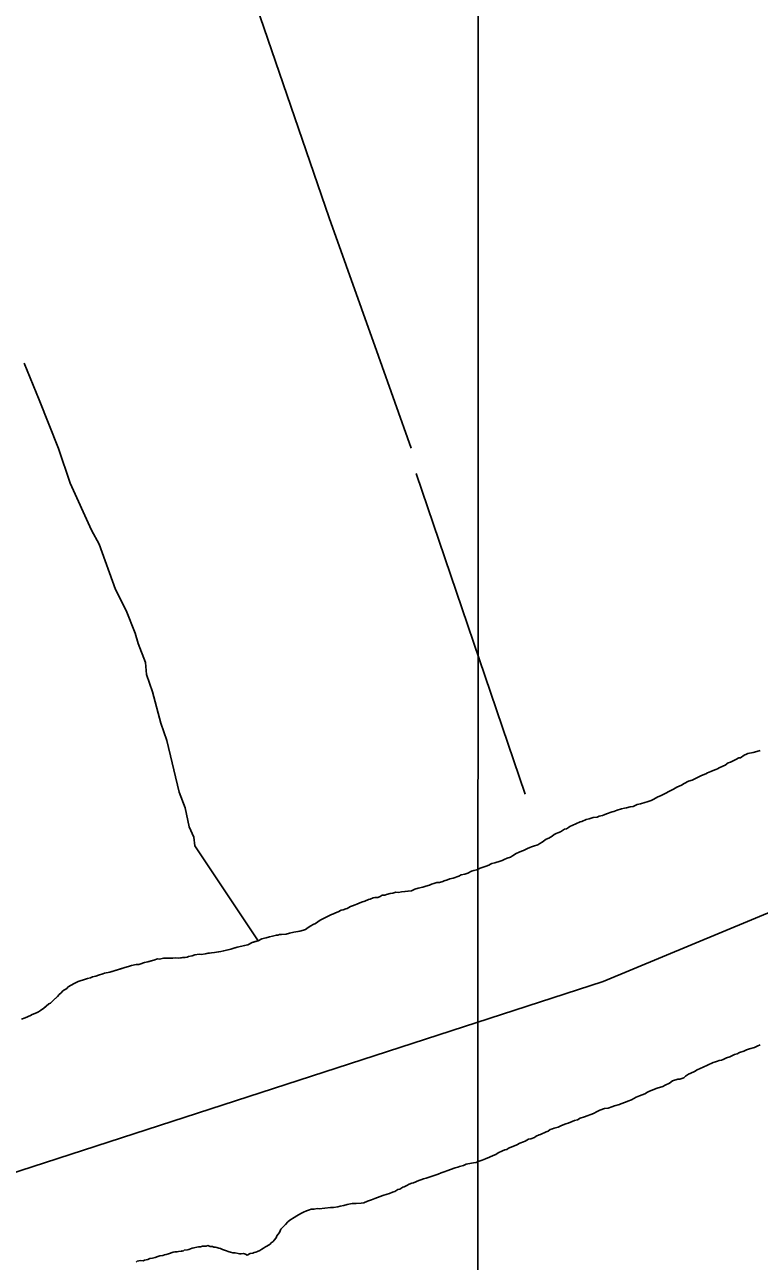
# Model space of a CAD drawing. Extents: x 3263578 to 3301413, y 764927 to 798602.
# Drawn here: x 3270054 to 3270541, y 791872 to 792691 of the extents above; entities that cross this region are included whole.
import ezdxf

# ---------------------------------------------------------------- set-up
doc = ezdxf.new("R2010")
doc.units = 0
for name, color, linetype in [('V-GRID-MAJR', 7, 'Continuous'), ('V-SITE-VEGE', 7, 'Continuous'), ('V-TOPO-SHOR', 7, 'Continuous')]:
    doc.layers.add(name, color=color, linetype=linetype)

msp = doc.modelspace()

# ---------------------------------------------------------------- linework, layer by layer
at = {"layer": 'V-GRID-MAJR'}
msp.add_spline([(3270349.27, 775829.63), (3270351.04, 781890.58), (3270352.8, 787952.61), (3270354.56, 794014.68), (3270354.56, 794015.72)], degree=3, dxfattribs=at)
at = {"layer": 'V-SITE-VEGE'}
for p, q in [((3270053.47, 792467.17), (3270063.42, 792442.93)), ((3270063.42, 792442.93), (3270076.31, 792410.63)), ((3270076.31, 792410.63), (3270084.07, 792387.64)), ((3270084.07, 792387.64), (3270098.14, 792356.4)), ((3270098.14, 792356.4), (3270103.27, 792347.1)), ((3270103.27, 792347.1), (3270114.04, 792317.17)), ((3270114.04, 792317.17), (3270121.17, 792303.24)), ((3270121.17, 792303.24), (3270127.11, 792288.25)), ((3270127.11, 792288.25), (3270128.99, 792281.37)), ((3270128.99, 792281.37), (3270133.93, 792268.69)), ((3270133.93, 792268.69), (3270134.62, 792260.76)), ((3270134.62, 792260.76), (3270138.5, 792249.26)), ((3270138.5, 792249.26), (3270144.14, 792228.64)), ((3270144.14, 792228.64), (3270148.02, 792217.15)), ((3270148.02, 792217.15), (3270156.28, 792182.85)), ((3270156.28, 792182.85), (3270160.22, 792172.48)), ((3270160.22, 792172.48), (3270162.92, 792159.92)), ((3270162.92, 792159.92), (3270165.92, 792152.99)), ((3270165.92, 792152.99), (3270166.74, 792147.3)), ((3270166.74, 792147.3), (3270208.59, 792084.38)), ((3270194.63, 792080.06), (3270190.5, 792078.77)), ((3270197.71, 792080.66), (3270194.63, 792080.06)), ((3270201.84, 792081.7), (3270197.71, 792080.66)), ((3270204.71, 792083.07), (3270201.84, 792081.7)), ((3270208.59, 792084.38), (3270204.71, 792083.07)), ((3270139.52, 792071.4), (3270135.4, 792070.36)), ((3270141.86, 792072.29), (3270139.52, 792071.4)), ((3270143.13, 792072.22), (3270141.86, 792072.29)), ((3270145.96, 792072.83), (3270143.13, 792072.22)), ((3270147.73, 792072.73), (3270145.96, 792072.83)), ((3270150.53, 792072.83), (3270147.73, 792072.73)), ((3270152.05, 792072.75), (3270150.53, 792072.83)), ((3270153.58, 792072.91), (3270152.05, 792072.75)), ((3270155.61, 792072.8), (3270153.58, 792072.91)), ((3270160.21, 792073.31), (3270155.61, 792072.8)), ((3270161.49, 792073.5), (3270160.21, 792073.31)), ((3270162.53, 792073.95), (3270161.49, 792073.5)), ((3270164.84, 792074.33), (3270162.53, 792073.95)), ((3270166.66, 792074.99), (3270164.84, 792074.33)), ((3270169.47, 792075.35), (3270166.66, 792074.99)), ((3270170.99, 792075.26), (3270169.47, 792075.35)), ((3270173.55, 792075.63), (3270170.99, 792075.26)), ((3270177.66, 792076.42), (3270173.55, 792075.63)), ((3270179.7, 792076.56), (3270177.66, 792076.42)), ((3270183.8, 792077.1), (3270179.7, 792076.56)), ((3270185.86, 792077.75), (3270183.8, 792077.1)), ((3270190.5, 792078.77), (3270185.86, 792077.75)), ((3270110.38, 792063.6), (3270106.78, 792062.78)), ((3270120.21, 792066.62), (3270110.38, 792063.6)), ((3270122.78, 792067.24), (3270120.21, 792066.62)), ((3270124.6, 792067.9), (3270122.78, 792067.24)), ((3270127.68, 792068.49), (3270124.6, 792067.9)), ((3270129.46, 792068.65), (3270127.68, 792068.49)), ((3270133.35, 792069.96), (3270129.46, 792068.65)), ((3270135.4, 792070.36), (3270133.35, 792069.96)), ((3270086.59, 792056.01), (3270082.65, 792053.69)), ((3270089.21, 792057.39), (3270086.59, 792056.01)), ((3270093.6, 792058.67), (3270089.21, 792057.39)), ((3270095.41, 792059.34), (3270093.6, 792058.67)), ((3270097.47, 792059.73), (3270095.41, 792059.34)), ((3270098.77, 792060.42), (3270097.47, 792059.73)), ((3270101.08, 792060.8), (3270098.77, 792060.42)), ((3270102.9, 792061.47), (3270101.08, 792060.8)), ((3270105.74, 792062.33), (3270102.9, 792061.47)), ((3270106.78, 792062.78), (3270105.74, 792062.33)), ((3270075.7, 792047.46), (3270072.23, 792044.35)), ((3270076.79, 792048.67), (3270075.7, 792047.46)), ((3270078.12, 792049.87), (3270076.79, 792048.67)), ((3270079.21, 792051.08), (3270078.12, 792049.87)), ((3270081.84, 792052.71), (3270079.21, 792051.08)), ((3270082.65, 792053.69), (3270081.84, 792052.71)), ((3270066.63, 792039.57), (3270064.27, 792038.18)), ((3270069.84, 792042.45), (3270066.63, 792039.57)), ((3270070.88, 792042.9), (3270069.84, 792042.45)), ((3270072.23, 792044.35), (3270070.88, 792042.9)), ((3270054.08, 792033.15), (3270051.75, 792032.26)), ((3270057.73, 792034.72), (3270054.08, 792033.15)), ((3270058.78, 792035.43), (3270057.73, 792034.72)), ((3270061.64, 792036.54), (3270058.78, 792035.43)), ((3270062.95, 792037.24), (3270061.64, 792036.54)), ((3270064.27, 792038.18), (3270062.95, 792037.24))]:
    msp.add_line(p, q, dxfattribs=at)
at = {"layer": 'V-TOPO-SHOR'}
msp.add_line((3270313.33, 792393.89), (3270385.62, 792181.48), dxfattribs=at)
for points in [[(3267733.94, 791465.75), (3268645.44, 791590.23), (3269537.76, 791765.46), (3270437.3, 792057.26), (3270945.85, 792268.71), (3271029.81, 792306.84), (3271663.11, 792687.55), (3272051.73, 792950.38), (3272121.3, 793007.25), (3272778.62, 793607.88), (3273291.83, 794015.94)], [(3270164.23, 792830), (3270255.72, 792563.36), (3270288.48, 792471.85), (3270309.94, 792410.83)], [(3270506.4, 792195.59), (3270508.73, 792196.48), (3270510.29, 792197.16), (3270511.85, 792197.83), (3270513.15, 792198.27), (3270514.2, 792198.97), (3270516.55, 792200.11), (3270518.12, 792200.79), (3270520.23, 792202.2), (3270521.77, 792202.62), (3270523.87, 792203.78), (3270525.18, 792204.47), (3270527.27, 792205.63), (3270528.29, 792205.57), (3270530.66, 792207.22), (3270532.23, 792207.9), (3270533.27, 792208.35), (3270536.62, 792209.18), (3270539.19, 792209.8), (3270541.26, 792210.45)], [(3270319.83, 792120.45), (3270322.15, 792121.09), (3270323.46, 792121.78), (3270325.01, 792122.2), (3270327.08, 792122.85), (3270328.86, 792123.01), (3270330.93, 792123.66), (3270331.98, 792124.11), (3270334.04, 792124.76), (3270335.6, 792125.43), (3270337.91, 792125.81), (3270341.54, 792127.14), (3270343.12, 792128.07), (3270345.68, 792128.44), (3270347.49, 792129.1), (3270350.11, 792130.48), (3270351.66, 792130.9), (3270353.46, 792131.32), (3270354.77, 792132), (3270355.81, 792132.46), (3270358.4, 792133.33), (3270359.69, 792133.77), (3270361.51, 792134.43), (3270362.56, 792135.13), (3270363.6, 792135.58), (3270365.4, 792135.99), (3270366.7, 792136.43), (3270367.73, 792136.63), (3270370.31, 792137.5), (3270371.62, 792138.19), (3270373.71, 792139.09), (3270375.77, 792139.74), (3270377.1, 792140.69), (3270379.71, 792142.07), (3270381.54, 792142.98), (3270383.1, 792143.66), (3270384.4, 792144.1), (3270385.71, 792144.79), (3270387.02, 792145.48), (3270388.58, 792146.16), (3270389.87, 792146.59), (3270391.17, 792147.03), (3270394.01, 792147.89), (3270395.33, 792148.84), (3270396.91, 792149.77), (3270399.55, 792151.65), (3270401.37, 792152.32), (3270403.47, 792153.72), (3270404.8, 792154.67), (3270406.11, 792155.36), (3270407.15, 792155.81), (3270408.96, 792156.47), (3270410.28, 792157.42), (3270411.61, 792158.36), (3270412.89, 792158.54), (3270414.21, 792159.49), (3270415.25, 792159.94), (3270417.08, 792160.85), (3270419.16, 792161.76), (3270422.03, 792163.12), (3270423.06, 792163.32), (3270425.93, 792164.69), (3270427.98, 792165.08), (3270429.28, 792165.52), (3270430.57, 792165.96), (3270433.39, 792166.31), (3270434.7, 792167), (3270436.75, 792167.4), (3270438.04, 792167.83), (3270439.6, 792168.51), (3270443.24, 792169.84), (3270444.26, 792170.03), (3270446.6, 792170.92), (3270449.44, 792171.78), (3270451.5, 792172.18), (3270452.78, 792172.36), (3270455.1, 792173), (3270457.15, 792173.39), (3270459.76, 792174.52), (3270462.08, 792175.15), (3270464.92, 792176.02), (3270466.47, 792176.44), (3270469.06, 792177.31), (3270470.88, 792178.23), (3270473.5, 792179.61), (3270475.32, 792180.27), (3270477.15, 792181.19), (3270479.24, 792182.34), (3270480.3, 792183.05), (3270481.61, 792183.74), (3270483.96, 792184.88), (3270486.05, 792186.04), (3270489.18, 792187.39), (3270491.02, 792188.56), (3270493.9, 792190.18), (3270496.22, 792190.81), (3270498.57, 792191.95), (3270501.96, 792193.55), (3270503.52, 792194.22), (3270505.34, 792194.89), (3270506.4, 792195.59)], [(3270129.46, 792068.65), (3270130.76, 792069.09), (3270133.35, 792069.96), (3270135.4, 792070.36), (3270137.72, 792070.99), (3270139.52, 792071.4), (3270141.86, 792072.29), (3270143.13, 792072.22), (3270145.96, 792072.83), (3270147.73, 792072.73), (3270150.53, 792072.83), (3270152.05, 792072.75), (3270153.58, 792072.91), (3270155.61, 792072.8), (3270158.43, 792073.16), (3270160.21, 792073.31), (3270161.49, 792073.5), (3270162.53, 792073.95), (3270164.84, 792074.33), (3270166.66, 792074.99), (3270169.47, 792075.35), (3270170.99, 792075.26), (3270173.55, 792075.63), (3270175.35, 792076.04), (3270177.66, 792076.42), (3270179.7, 792076.56), (3270182.26, 792076.93), (3270183.8, 792077.1), (3270185.86, 792077.75), (3270187.67, 792078.16), (3270190.5, 792078.77), (3270192.56, 792079.41), (3270194.63, 792080.06), (3270197.71, 792080.66), (3270199.51, 792081.07), (3270201.84, 792081.7), (3270204.71, 792083.07), (3270206.52, 792083.73), (3270208.59, 792084.38), (3270210.94, 792085.52), (3270212.74, 792085.93), (3270214.03, 792086.37), (3270216.1, 792087.02), (3270218.16, 792087.41), (3270220.73, 792088.03), (3270221.75, 792087.98), (3270222.79, 792088.43), (3270224.05, 792088.36), (3270227.12, 792088.7), (3270229.44, 792089.33), (3270232.27, 792089.94), (3270233.55, 792090.13), (3270235.1, 792090.55), (3270236.13, 792090.75), (3270238.7, 792091.37), (3270240, 792091.81), (3270240.8, 792092.52), (3270242.38, 792093.45), (3270243.43, 792094.16), (3270245, 792095.09), (3270246.57, 792095.76), (3270249.73, 792097.88), (3270251.56, 792098.79), (3270254.18, 792100.17), (3270255.49, 792100.86), (3270257.31, 792101.78), (3270258.61, 792102.22), (3270259.92, 792102.91), (3270261.73, 792103.57), (3270263.56, 792104.49), (3270264.86, 792104.92), (3270266.67, 792105.59), (3270267.7, 792105.78), (3270269.79, 792106.94), (3270271.09, 792107.38), (3270272.9, 792108.04), (3270273.95, 792108.49), (3270275.51, 792109.17), (3270277.07, 792109.84), (3270279.39, 792110.48), (3270281.74, 792111.62), (3270282.77, 792111.82), (3270284.85, 792112.72), (3270285.88, 792112.92), (3270287.92, 792113.06), (3270289.48, 792113.73), (3270290.79, 792114.43), (3270292.57, 792114.58), (3270293.62, 792115.03), (3270296.19, 792115.65), (3270297.98, 792115.81), (3270299.79, 792116.47), (3270301.57, 792116.38), (3270303.62, 792116.77), (3270305.91, 792116.9), (3270307.97, 792117.29), (3270310.26, 792117.42), (3270312.36, 792118.58), (3270314.68, 792119.21), (3270317.76, 792119.81), (3270319.83, 792120.45)], [(3270051.75, 792032.26), (3270054.08, 792033.15), (3270057.73, 792034.72), (3270058.78, 792035.43), (3270061.64, 792036.54), (3270062.95, 792037.24), (3270064.27, 792038.18), (3270066.63, 792039.57), (3270067.97, 792040.77), (3270069.84, 792042.45), (3270070.88, 792042.9), (3270072.23, 792044.35), (3270073.57, 792045.55), (3270075.7, 792047.46), (3270076.79, 792048.67), (3270078.12, 792049.87), (3270079.21, 792051.08), (3270081.84, 792052.71), (3270082.65, 792053.69), (3270085.02, 792055.08), (3270086.59, 792056.01), (3270089.21, 792057.39), (3270090.75, 792057.81), (3270093.6, 792058.67), (3270095.41, 792059.34), (3270097.47, 792059.73), (3270098.77, 792060.42), (3270101.08, 792060.8), (3270102.9, 792061.47), (3270105.74, 792062.33), (3270106.78, 792062.78), (3270107.81, 792062.98), (3270110.38, 792063.6), (3270112.45, 792064.25), (3270115.29, 792065.11), (3270116.84, 792065.53), (3270118.91, 792066.18), (3270120.21, 792066.62), (3270122.78, 792067.24), (3270124.6, 792067.9), (3270126.65, 792068.3), (3270127.68, 792068.49), (3270129.46, 792068.65)], [(3270541.39, 792015.43), (3270539.31, 792014.53), (3270537.48, 792013.61), (3270534.38, 792012.77), (3270532.31, 792012.12), (3270530.48, 792011.2), (3270527.64, 792010.34), (3270526.07, 792009.41), (3270524.27, 792009), (3270521.13, 792007.4), (3270519.06, 792006.75), (3270516.71, 792005.61), (3270515.67, 792005.16), (3270514.13, 792004.99), (3270513.09, 792004.54), (3270511.8, 792004.1), (3270510.25, 792003.67), (3270506.34, 792001.86), (3270503.47, 792000.49), (3270499.56, 791998.67), (3270497.73, 791997.76), (3270495.38, 791996.61), (3270493.82, 791995.94), (3270491.96, 791994.52), (3270490.64, 791993.57), (3270488.05, 791992.7), (3270486.77, 791992.51), (3270483.15, 791991.44)], [(3270483.15, 791991.44), (3270481.3, 791990.02), (3270478.43, 791988.65), (3270476.85, 791987.72), (3270472.98, 791986.66), (3270468.04, 791984.65), (3270466.73, 791983.96), (3270464.89, 791982.79), (3270461.26, 791981.46), (3270459.18, 791980.56), (3270456.04, 791978.95), (3270453.71, 791978.07), (3270452.15, 791977.39), (3270449.04, 791976.29), (3270448, 791975.84), (3270444.9, 791974.99), (3270443.08, 791974.33), (3270440.49, 791973.45), (3270438.19, 791973.07), (3270435.08, 791971.97), (3270433.25, 791971.06), (3270430.9, 791969.91), (3270429.08, 791969.25), (3270426.75, 791968.36), (3270424.93, 791967.7), (3270422.09, 791966.84), (3270420.25, 791965.67), (3270418.19, 791965.28), (3270416.63, 791964.6), (3270414.03, 791963.47), (3270412.48, 791963.05), (3270409.62, 791961.94), (3270407.53, 791960.78), (3270404.7, 791960.17), (3270403.66, 791959.72), (3270402.11, 791959.3), (3270400.77, 791958.1), (3270399.48, 791957.67), (3270398.17, 791956.97), (3270397.13, 791956.52), (3270395.82, 791955.83), (3270394.79, 791955.64), (3270392.97, 791954.72), (3270391.66, 791954.03), (3270389.32, 791953.14), (3270387.77, 791952.72), (3270385.68, 791951.56), (3270384.39, 791951.12), (3270382.05, 791950.24), (3270379.95, 791949.08), (3270376.31, 791947.5), (3270374.49, 791946.84), (3270373.42, 791945.88), (3270372.14, 791945.7), (3270370.58, 791945.02), (3270367.71, 791943.66), (3270366.14, 791942.72), (3270364.32, 791942.06), (3270361.97, 791940.92), (3270359.37, 791939.79), (3270357.03, 791938.9), (3270354.45, 791938.03), (3270353.14, 791937.34), (3270351.35, 791937.18), (3270350.07, 791937), (3270346.47, 791936.18), (3270344.64, 791935.27), (3270342.06, 791934.64), (3270341.02, 791934.19), (3270339.22, 791933.78), (3270336.11, 791932.68), (3270334.29, 791932.02), (3270331.96, 791931.13), (3270329.89, 791930.48), (3270327.81, 791929.58), (3270324.7, 791928.48), (3270322.63, 791927.83), (3270320.04, 791926.96), (3270318.24, 791926.55), (3270316.43, 791925.89), (3270315.13, 791925.45), (3270311.49, 791923.87), (3270310.46, 791923.67), (3270308.65, 791923.01), (3270307.07, 791922.08), (3270305.49, 791921.15), (3270304.47, 791920.95), (3270302.62, 791919.78), (3270301.08, 791919.36), (3270299.23, 791918.19), (3270297.69, 791917.77), (3270295.6, 791916.87), (3270294.06, 791916.44), (3270291.21, 791915.58), (3270289.4, 791914.92), (3270286.02, 791913.58), (3270283.69, 791912.69), (3270282.39, 791912.26), (3270281.1, 791911.82), (3270278.75, 791910.68), (3270276.96, 791910.52)], [(3270276.96, 791910.52), (3270273.64, 791910.19), (3270270.84, 791910.09), (3270267.5, 791909.51), (3270265.44, 791908.86), (3270262.87, 791908.5), (3270261.33, 791908.08), (3270258.5, 791907.47), (3270256.47, 791907.58), (3270252.88, 791907.01), (3270249.06, 791906.72), (3270247.79, 791906.78), (3270245.73, 791906.39), (3270243.71, 791906.5), (3270242.67, 791906.05), (3270240.6, 791905.4), (3270238.77, 791904.48), (3270236.94, 791903.57), (3270234.31, 791901.94), (3270232.48, 791901.02), (3270229.58, 791899.15), (3270228.25, 791897.95), (3270226.63, 791896.26), (3270225.28, 791894.81), (3270223.66, 791893.12), (3270222.78, 791890.88), (3270221.96, 791889.91), (3270220.88, 791888.7), (3270220.56, 791887.44), (3270219.21, 791885.99), (3270218.64, 791885.01), (3270217.32, 791884.06), (3270216.52, 791883.34), (3270214.41, 791881.94), (3270213.37, 791881.49), (3270212.05, 791880.54), (3270210.99, 791879.84), (3270209.68, 791879.15), (3270208.12, 791878.47), (3270207.08, 791878.02), (3270206.05, 791877.82), (3270205.01, 791877.37), (3270203.21, 791876.96), (3270201.38, 791876.05), (3270200.14, 791876.62), (3270198.89, 791876.95), (3270197.36, 791876.78), (3270196.34, 791876.83), (3270195.34, 791877.14), (3270193.33, 791877.5), (3270191.81, 791877.59), (3270190.3, 791877.92), (3270189.31, 791878.23), (3270187.07, 791879.12), (3270185.07, 791879.74), (3270183.58, 791880.33), (3270182.58, 791880.64), (3270181.32, 791880.96), (3270180.32, 791881.27), (3270179.31, 791881.32), (3270178.31, 791881.63), (3270176.79, 791881.71), (3270175.3, 791882.31), (3270174.26, 791881.85), (3270172.99, 791881.92), (3270171.73, 791881.99), (3270170.43, 791881.56), (3270169.15, 791881.37), (3270167.87, 791881.19), (3270166.07, 791880.78), (3270164.79, 791880.59), (3270163.75, 791880.14), (3270162.7, 791879.69), (3270161.68, 791879.5), (3270159.64, 791879.35), (3270158.83, 791878.64), (3270158.34, 791878.92), (3270157.82, 791878.69), (3270155.77, 791878.3), (3270154.74, 791878.1), (3270153.47, 791878.17), (3270152.19, 791877.98), (3270149.08, 791876.88), (3270147.54, 791876.46), (3270146.51, 791876.26), (3270145.47, 791875.81), (3270143.41, 791875.42), (3270142.12, 791874.98), (3270140.3, 791874.32), (3270138.5, 791873.91), (3270136.71, 791873.75), (3270135.41, 791873.06), (3270133.35, 791872.67), (3270132.31, 791872.21), (3270130.54, 791872.31), (3270128.48, 791871.92), (3270127.68, 791871.2)]]:
    msp.add_lwpolyline(points, dxfattribs=at)

doc.saveas('drawing.dxf')
